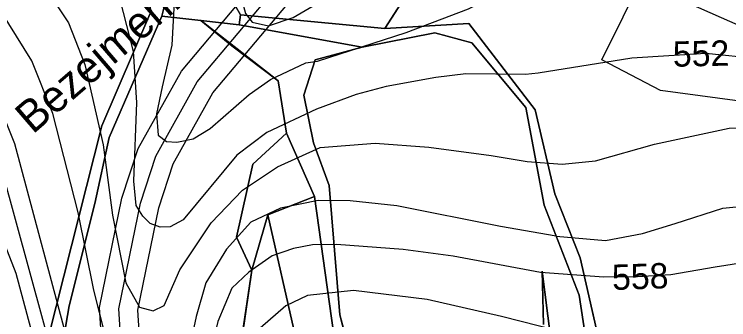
# Model space of a CAD drawing. Extents: x -709418 to -703832, y -1161719 to -1157826.
# Drawn here: x -707683.1 to -707457.4, y -1159229.6 to -1159133.3 of the extents above; entities that cross this region are included whole.
import ezdxf

# ---------------------------------------------------------------- set-up
doc = ezdxf.new("R2010")
doc.units = 0
for name, color, linetype in [('102_obvod PÚ', 7, 'Continuous'), ('106_zastavitelné plochy', 7, 'Continuous'), ('120_vrstevnice hlavní', 7, 'Continuous'), ('121_vrstevnice hlavní_popis', 7, 'Continuous'), ('122_vrstevnice základní', 7, 'Continuous'), ('206_TTP_KN', 7, 'Continuous'), ('207_lesní pozemek_KN', 7, 'Continuous'), ('210_ostatní plocha_KN', 7, 'Continuous'), ('501_vodní tok', 7, 'Continuous'), ('502_vodní tok_popis', 7, 'Continuous'), ('514 odvodnění - LPIS', 7, 'Continuous'), ('735_OP sítí TI', 7, 'Continuous')]:
    doc.layers.add(name, color=color, linetype=linetype)

msp = doc.modelspace()

# ---------------------------------------------------------------- linework, layer by layer
at = {"layer": '102_obvod PÚ'}
for points in [[(-707623.5, -1159317.82), (-707607.99, -1159213.97), (-707602.98, -1159196.58), (-707588.28, -1159190.8), (-707597.11, -1159170.8), (-707599.75, -1159154.28), (-707624.12, -1159135.19), (-707612.05, -1159136.56), (-707573.16, -1159143.63), (-707588, -1159147.62), (-707591.64, -1159158.76), (-707588.5, -1159173.81), (-707583.65, -1159187.3), (-707580.24, -1159228.1), (-707574, -1159251.47)], [(-707574, -1159251.47), (-707580.24, -1159228.1), (-707583.65, -1159187.3), (-707588.5, -1159173.81), (-707591.64, -1159158.76), (-707588, -1159147.62), (-707573.16, -1159143.63), (-707612.05, -1159136.56), (-707624.12, -1159135.19), (-707599.75, -1159154.28), (-707597.11, -1159170.8), (-707588.28, -1159190.8), (-707602.98, -1159196.58), (-707607.99, -1159213.97), (-707623.5, -1159317.82)]]:
    msp.add_lwpolyline(points, dxfattribs=at)
at = {"layer": '106_zastavitelné plochy'}
msp.add_lwpolyline([(-707824.6, -1158982.22), (-707772.11, -1158993.8), (-707747.57, -1159000.62), (-707712.8, -1159088.52), (-707669.85, -1159245.26), (-707672.58, -1159279.33), (-707667.12, -1159316.13), (-707648.03, -1159333.84), (-707636.44, -1159353.61), (-707616.67, -1159410.17), (-707574.4, -1159492.62), (-707589.4, -1159511.02), (-707645.99, -1159447.65), (-707695.75, -1159371.32), (-707724.39, -1159310.67), (-707760.52, -1159155.31), (-707804.83, -1159031.28), (-707800.06, -1159027.19), (-707824.6, -1158982.22)], dxfattribs=at)
at = {"layer": '120_vrstevnice hlavní'}
for points in [[(-707674.29, -1159261.8), (-707677.87, -1159232.35), (-707682.54, -1159215.05), (-707691.03, -1159193.35), (-707697.97, -1159174.23), (-707707.61, -1159155.78), (-707716.48, -1159146.83), (-707722.87, -1159141.85), (-707730.12, -1159137.73), (-707739.27, -1159133.61), (-707758.43, -1159123.31), (-707768.96, -1159115.58), (-707776.73, -1159107.32), (-707794.94, -1159070.03), (-707799.98, -1159071.07), (-707806.9, -1159064.2), (-707814.95, -1159052.25), (-707826.02, -1159032.96), (-707844.09, -1159004.73), (-707859.8, -1158979.14)], [(-707503.73, -1159120.31), (-707497.44, -1159120.88), (-707491.03, -1159121.99), (-707474.03, -1159127.85), (-707442.81, -1159141.78), (-707413.54, -1159152.09), (-707407.13, -1159154.05), (-707402.12, -1159154.05), (-707399.05, -1159152.93), (-707398.21, -1159149.31), (-707400.58, -1159141.88), (-707406.01, -1159120.45), (-707418.15, -1159069.02), (-707418.72, -1159063.88), (-707418.44, -1159058.73), (-707415.44, -1159043.3), (-707413.72, -1159038.16), (-707408.87, -1159027.59), (-707403.15, -1159016.73), (-707392.01, -1158999.44)], [(-707636.08, -1159108.46), (-707633.73, -1159115.9), (-707632.5, -1159127.31), (-707633.33, -1159143.04), (-707636.41, -1159156.18), (-707638.12, -1159164.65), (-707637.59, -1159171.39), (-707634.99, -1159173.46), (-707631.7, -1159173.63), (-707626.52, -1159172.58), (-707621.17, -1159169.28), (-707608.88, -1159158.59), (-707602.16, -1159153.88), (-707591.02, -1159148.59), (-707587.31, -1159148.02), (-707559.3, -1159139.02), (-707539.59, -1159131.59), (-707525.59, -1159124.45), (-707513.59, -1159121.31), (-707503.73, -1159120.31)], [(-707505.1, -1159234.77), (-707529.14, -1159228.59), (-707552.59, -1159223.3), (-707575.87, -1159220.42), (-707590.45, -1159222.03), (-707597.31, -1159225.31), (-707605.45, -1159232.31), (-707610.31, -1159239.03), (-707615.73, -1159250.17), (-707620.73, -1159265.03), (-707626.92, -1159289.1), (-707628.96, -1159302.21), (-707629.45, -1159313.93), (-707630.46, -1159326), (-707632, -1159330.83), (-707635.03, -1159332.44)]]:
    msp.add_lwpolyline(points, dxfattribs=at)
at = {"layer": '122_vrstevnice základní'}
for points in [[(-707855.53, -1158968.71), (-707833.47, -1158997.05), (-707828.99, -1158994.62), (-707810.15, -1159023.11), (-707800.29, -1159036.37), (-707779.89, -1159061.51), (-707764.85, -1159077.17), (-707749.18, -1159093.11), (-707737.08, -1159104.81), (-707722.22, -1159118.06), (-707711.34, -1159127), (-707701.6, -1159137.2), (-707694.68, -1159148.23), (-707688.97, -1159159.6), (-707683.07, -1159174.07), (-707665.46, -1159239.67)], [(-707605.81, -1159111.69), (-707608.16, -1159117.14), (-707610.14, -1159124.33), (-707611.01, -1159129.53), (-707610.02, -1159133.02), (-707607.88, -1159135.74), (-707602.73, -1159136.88), (-707594.99, -1159134.23), (-707584.88, -1159128.31)], [(-707511.84, -1159203.25), (-707496.28, -1159204.6), (-707484.6, -1159202.45), (-707474.25, -1159199.32), (-707459.25, -1159194.46), (-707436.09, -1159192.11), (-707416.24, -1159191.55), (-707387.08, -1159189.42), (-707351.25, -1159187.42), (-707330.07, -1159186.87), (-707320.87, -1159184.92), (-707316.41, -1159182.96), (-707314.46, -1159181.01), (-707313.29, -1159178.17), (-707313.58, -1159176.45), (-707357.72, -1159120.16)], [(-707673.44, -1159124.76), (-707665.99, -1159135.97), (-707660.78, -1159149.08), (-707655.03, -1159174.45)], [(-707645.44, -1159145), (-707649.59, -1159128.45)], [(-707662.93, -1159195.81), (-707670.93, -1159164.59), (-707677.53, -1159147.94), (-707687.22, -1159132.43)], [(-707448.1, -1159147.36), (-707464.55, -1159145.69), (-707487.96, -1159147.08), (-707517.6, -1159151.86), (-707521.59, -1159152.31), (-707540.45, -1159152.02), (-707549.88, -1159153.17), (-707565.59, -1159156.02), (-707575.02, -1159158.59), (-707587.59, -1159163.17), (-707603.31, -1159170.59), (-707612.73, -1159177.74), (-707629.73, -1159198.17), (-707633.88, -1159200.31), (-707637.02, -1159200.45), (-707640.17, -1159199.31), (-707642.45, -1159197.02), (-707644.59, -1159193.6), (-707645.35, -1159185.94), (-707644.37, -1159161.06), (-707645.44, -1159145)], [(-707655.03, -1159174.45), (-707652.07, -1159196.69), (-707647.8, -1159218), (-707643.54, -1159225.67), (-707639.22, -1159226.87), (-707635.78, -1159225.14), (-707630.79, -1159213.91), (-707620.88, -1159199.02), (-707611.02, -1159188.74), (-707599.88, -1159181.45), (-707586.45, -1159175.31), (-707569.04, -1159173.98), (-707552.12, -1159175.15), (-707532.43, -1159177.87), (-707521.07, -1159179.68), (-707510.02, -1159180.52), (-707499.49, -1159179.46), (-707480.85, -1159174.24), (-707457.21, -1159169.18), (-707441.67, -1159168.46), (-707418.32, -1159171.23), (-707401.31, -1159173.62)], [(-707511.84, -1159203.25), (-707529.45, -1159200.18), (-707562.25, -1159193.7), (-707576.92, -1159192.18), (-707587.1, -1159192.03), (-707599, -1159194.47), (-707608.31, -1159198.81), (-707616.01, -1159207.34), (-707622.55, -1159218.05), (-707625.63, -1159228.59), (-707629.22, -1159245.33)], [(-707346.51, -1159194.53), (-707360.19, -1159196.12), (-707375.54, -1159199.26), (-707397.04, -1159204.11), (-707420.31, -1159207.62), (-707444.11, -1159210.28), (-707461.69, -1159213.08), (-707475.66, -1159215.52), (-707486.18, -1159216.06), (-707496.87, -1159216.26), (-707516.83, -1159214.75), (-707544.44, -1159209.64), (-707560.21, -1159207.46), (-707581.25, -1159205.95), (-707588.84, -1159205.97), (-707594.88, -1159207.19), (-707601.6, -1159209.45), (-707609, -1159214.64), (-707614.31, -1159219.74), (-707618.73, -1159230.17), (-707625.65, -1159258.9), (-707633.34, -1159289.79), (-707636.78, -1159295.14), (-707640.91, -1159296.88)], [(-707629.22, -1159245.33), (-707633.16, -1159257.08), (-707636.08, -1159264.33), (-707639.86, -1159268.31), (-707644.18, -1159268.66), (-707647.81, -1159263.67), (-707650.95, -1159251.42), (-707654.26, -1159234.79), (-707657.92, -1159220.3), (-707662.93, -1159195.81)]]:
    msp.add_lwpolyline(points, dxfattribs=at)
at = {"layer": '206_TTP_KN'}
for p, q in [((-707554.22, -1159119.32), (-707565.99, -1159137.76)), ((-707611.62, -1159133.49), (-707615.26, -1159127.17)), ((-707640.26, -1159133.26), (-707655.38, -1159168.5)), ((-707653.13, -1159172.16), (-707636.47, -1159133.81)), ((-707636.47, -1159133.81), (-707624.1, -1159135.2)), ((-707565.99, -1159137.76), (-707611.62, -1159133.49)), ((-707624.1, -1159135.2), (-707614.34, -1159143.25)), ((-707573.16, -1159143.63), (-707550.19, -1159139.1)), ((-707550.19, -1159139.1), (-707538.48, -1159142.24)), ((-707614.34, -1159143.25), (-707599.75, -1159154.28)), ((-707588, -1159147.62), (-707573.16, -1159143.63)), ((-707538.48, -1159142.24), (-707521.5, -1159162.64)), ((-707591.64, -1159158.76), (-707588, -1159147.62)), ((-707599.75, -1159154.28), (-707597.11, -1159170.8)), ((-707588.5, -1159173.81), (-707591.64, -1159158.76)), ((-707521.5, -1159162.64), (-707515.65, -1159193.47)), ((-707655.38, -1159168.5), (-707673.04, -1159237.97)), ((-707597.11, -1159170.8), (-707607.7, -1159180.61)), ((-707657.66, -1159193), (-707653.13, -1159172.16)), ((-707583.65, -1159187.3), (-707588.5, -1159173.81)), ((-707607.7, -1159180.61), (-707612.88, -1159203.59)), ((-707580.24, -1159228.1), (-707583.65, -1159187.3)), ((-707665.76, -1159225.25), (-707657.66, -1159193)), ((-707515.65, -1159193.47), (-707504.59, -1159221.94)), ((-707612.88, -1159203.59), (-707607.99, -1159213.97)), ((-707607.99, -1159213.97), (-707623.5, -1159317.82)), ((-707510.28, -1159262.69), (-707516.27, -1159214.29)), ((-707516.27, -1159214.29), (-707515.91, -1159231.17)), ((-707504.59, -1159221.94), (-707497.72, -1159266.67)), ((-707673.22, -1159268.5), (-707665.76, -1159225.25)), ((-707574, -1159251.47), (-707580.24, -1159228.1))]:
    msp.add_line(p, q, dxfattribs=at)
for points in [[(-707565.99, -1159137.76), (-707554.22, -1159119.32)], [(-707395.09, -1159515.89), (-707406.08, -1159498.23), (-707417.67, -1159479.54), (-707433.26, -1159452.17), (-707454.4, -1159425.36), (-707458.9, -1159413.15), (-707458.69, -1159394.67), (-707459.33, -1159363.06), (-707460.95, -1159334.64), (-707465.91, -1159327.4), (-707472.65, -1159311.7), (-707488.57, -1159274.95), (-707495.63, -1159247.97), (-707504.28, -1159210.13), (-707512.35, -1159189.94), (-707518.47, -1159163.38), (-707539.45, -1159136.22), (-707565.99, -1159137.76)]]:
    msp.add_lwpolyline(points, dxfattribs=at)
at = {"layer": '207_lesní pozemek_KN'}
for p, q in [((-707624.1, -1159135.2), (-707612.05, -1159136.56)), ((-707614.34, -1159143.25), (-707624.1, -1159135.2)), ((-707612.05, -1159136.56), (-707573.16, -1159143.63)), ((-707599.75, -1159154.28), (-707614.34, -1159143.25)), ((-707573.16, -1159143.63), (-707588, -1159147.62)), ((-707588, -1159147.62), (-707591.64, -1159158.76)), ((-707597.11, -1159170.8), (-707599.75, -1159154.28)), ((-707591.64, -1159158.76), (-707588.5, -1159173.81)), ((-707588.28, -1159190.8), (-707597.11, -1159170.8)), ((-707588.5, -1159173.81), (-707583.65, -1159187.3)), ((-707583.65, -1159187.3), (-707580.24, -1159228.1)), ((-707602.98, -1159196.58), (-707588.28, -1159190.8)), ((-707582.14, -1159234.36), (-707588.28, -1159190.8)), ((-707588.28, -1159190.8), (-707582.14, -1159234.36)), ((-707607.99, -1159213.97), (-707602.98, -1159196.58)), ((-707602.98, -1159196.58), (-707583.85, -1159281.14)), ((-707583.85, -1159281.14), (-707602.98, -1159196.58)), ((-707623.5, -1159317.82), (-707607.99, -1159213.97)), ((-707580.24, -1159228.1), (-707574, -1159251.47))]:
    msp.add_line(p, q, dxfattribs=at)
at = {"layer": '210_ostatní plocha_KN'}
for p, q in [((-707633.75, -1159123.21), (-707636.47, -1159133.81)), ((-707636.47, -1159133.81), (-707633.75, -1159123.21)), ((-707615.26, -1159127.17), (-707611.62, -1159133.49)), ((-707655.38, -1159168.5), (-707640.26, -1159133.26)), ((-707636.47, -1159133.81), (-707653.13, -1159172.16)), ((-707624.1, -1159135.2), (-707636.47, -1159133.81)), ((-707611.62, -1159133.49), (-707612.05, -1159136.56)), ((-707612.05, -1159136.56), (-707611.62, -1159133.49)), ((-707611.62, -1159133.49), (-707565.99, -1159137.76)), ((-707612.05, -1159136.56), (-707624.1, -1159135.2)), ((-707573.16, -1159143.63), (-707612.05, -1159136.56)), ((-707565.99, -1159137.76), (-707539.45, -1159136.22)), ((-707539.45, -1159136.22), (-707518.47, -1159163.38)), ((-707550.19, -1159139.1), (-707573.16, -1159143.63)), ((-707538.48, -1159142.24), (-707550.19, -1159139.1)), ((-707521.5, -1159162.64), (-707538.48, -1159142.24)), ((-707515.65, -1159193.47), (-707521.5, -1159162.64)), ((-707518.47, -1159163.38), (-707512.35, -1159189.94)), ((-707673.04, -1159237.97), (-707655.38, -1159168.5)), ((-707607.7, -1159180.61), (-707597.11, -1159170.8)), ((-707597.11, -1159170.8), (-707588.28, -1159190.8)), ((-707653.13, -1159172.16), (-707657.66, -1159193)), ((-707612.88, -1159203.59), (-707607.7, -1159180.61)), ((-707588.28, -1159190.8), (-707602.98, -1159196.58)), ((-707512.35, -1159189.94), (-707504.28, -1159210.13)), ((-707657.66, -1159193), (-707665.76, -1159225.25)), ((-707504.59, -1159221.94), (-707515.65, -1159193.47)), ((-707602.98, -1159196.58), (-707607.99, -1159213.97)), ((-707607.99, -1159213.97), (-707612.88, -1159203.59)), ((-707504.28, -1159210.13), (-707495.63, -1159247.97)), ((-707516.27, -1159214.29), (-707510.28, -1159262.69)), ((-707515.91, -1159231.17), (-707516.27, -1159214.29)), ((-707497.72, -1159266.67), (-707504.59, -1159221.94)), ((-707665.76, -1159225.25), (-707673.22, -1159268.5))]:
    msp.add_line(p, q, dxfattribs=at)
at = {"layer": '501_vodní tok'}
msp.add_lwpolyline([(-707613.1, -1159378.85), (-707628.56, -1159344.91), (-707634.98, -1159326.36), (-707640.83, -1159300.4), (-707647.96, -1159259.6), (-707650.1, -1159226.22), (-707643.26, -1159192.84), (-707638.41, -1159178), (-707625.28, -1159154.61), (-707599.41, -1159123.75), (-707584.48, -1159110.53), (-707473.27, -1159021.56)], dxfattribs=at)
at = {"layer": '514 odvodnění - LPIS'}
msp.add_lwpolyline([(-707027.07, -1159697.45), (-707188.93, -1159777.54), (-707224.81, -1159766.62), (-707366.22, -1159601.86), (-707359.1, -1159546.42), (-707312.11, -1159509), (-707278.01, -1159461.46), (-707213.69, -1159385.57), (-707204.36, -1159332.63), (-707223.13, -1159261.51), (-707265.16, -1159218.13), (-707292.46, -1159182.37), (-707478.88, -1159157.27), (-707497.47, -1159147.65), (-707457.12, -1159066.36)], dxfattribs=at)
at = {"layer": '735_OP sítí TI'}
for points in [[(-707618.56, -1159381.33), (-707634.14, -1159347.14), (-707640.76, -1159328.01), (-707646.72, -1159301.58), (-707653.93, -1159260.31), (-707656.14, -1159225.8), (-707649.07, -1159191.3), (-707643.93, -1159175.58), (-707630.24, -1159151.18), (-707603.73, -1159119.55), (-707588.35, -1159105.93), (-707479.03, -1159018.48)], [(-707607.64, -1159376.36), (-707622.99, -1159342.68), (-707629.2, -1159324.72), (-707634.95, -1159299.22), (-707642, -1159258.89), (-707644.06, -1159226.64), (-707637.45, -1159194.38), (-707632.89, -1159180.42), (-707620.32, -1159158.03), (-707595.1, -1159127.95), (-707580.62, -1159115.12), (-707477.69, -1159032.78)]]:
    msp.add_lwpolyline(points, dxfattribs=at)

# ---------------------------------------------------------------- texts
at = {"layer": '121_vrstevnice hlavní_popis'}
for s, rotation, p in [('552', 1.2415, (-707474.94, -1159149.84)), ('558', 1.9096, (-707494.12, -1159220.28))]:
    msp.add_text(s, height=8, rotation=rotation, dxfattribs=at).set_placement(p)
at = {"layer": '502_vodní tok_popis'}
msp.add_text('Bezejmenný vodní tok 01 (Lesy ČR, s.p.)', height=10, rotation=40.7601, dxfattribs=at).set_placement((-707677.27, -1159171.32))

doc.saveas('drawing.dxf')
